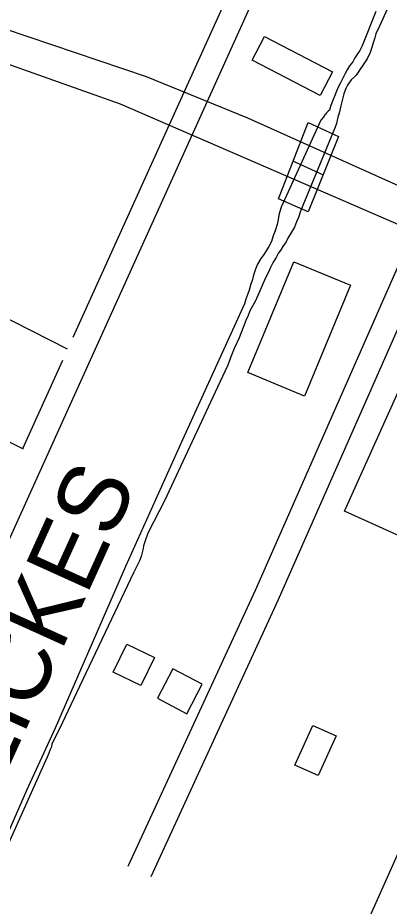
# Model space of a CAD drawing. Extents: x 3677843 to 3715951, y 511991 to 537744.
# Drawn here: x 3703871 to 3704317, y 532656 to 533726 of the extents above; entities that cross this region are included whole.
import ezdxf

# ---------------------------------------------------------------- set-up
doc = ezdxf.new("R2010")
doc.units = 0
for name, color, linetype in [('V-BLDG-OTLN', 7, 'Continuous'), ('V-BRDG-OTLN', 7, 'Continuous'), ('V-RIVR-IDEN', 7, 'Continuous'), ('V-ROAD-CNTR', 7, 'Continuous'), ('V-TOPO-SHOR', 7, 'Continuous')]:
    doc.layers.add(name, color=color, linetype=linetype)

msp = doc.modelspace()

# ---------------------------------------------------------------- linework, layer by layer
at = {"layer": 'V-BLDG-OTLN'}
for points in [[(3704167.4, 533703.4), (3704249.1, 533660.6), (3704234.3, 533632.2), (3704152.6, 533675)], [(3704147.2, 533298.6), (3704202.7, 533432.1), (3704270.9, 533403.7), (3704215.4, 533270.3)], [(3704263.6, 533131.6), (3704339.9, 533301), (3704410.8, 533269.1), (3704334.5, 533099.6)], [(3704035.2, 532955.5), (3704018.8, 532921.8), (3703985.5, 532938), (3704001.9, 532971.7)], [(3704074.1, 532887.9), (3704092.6, 532923.3), (3704057.2, 532941.9), (3704038.6, 532906.5)], [(3704253.4, 532861.2), (3704232, 532813.3), (3704203.9, 532825.8), (3704225.3, 532873.8)]]:
    msp.add_lwpolyline(points, close=True, dxfattribs=at)
at = {"layer": 'V-BRDG-OTLN'}
msp.add_lwpolyline([(3704219.9, 533599.8), (3704256.5, 533582.9), (3704219.7, 533492.1), (3704184.1, 533507.8)], close=True, dxfattribs=at)
msp.add_lwpolyline([(3704202.1, 533553.3), (3704204.6, 533552.1), (3704237.8, 533536.7)], dxfattribs=at)
at = {"layer": 'V-ROAD-CNTR'}
for points in [[(3703754.8, 532865), (3704146.3, 533730.2), (3704529.3, 534583.7), (3704771.4, 535129), (3704793.7, 535177.9)], [(3704003.6, 532704.4), (3704156.6, 533036.7), (3704330.3, 533431.1), (3704391.9, 533551.9), (3704657.9, 534141.3), (3704893.6, 534659), (3705070.9, 535053.4)], [(3704030.9, 532691.9), (3704184, 533024.4), (3704357.4, 533418.3), (3704418.9, 533538.9), (3704685.2, 534129), (3704921, 534646.6), (3705098.2, 535041.1)], [(3705330, 534936.4), (3705296.1, 534860.9), (3704918, 534018.2), (3704527.9, 533167.6), (3704231.8, 532504.7), (3704117.8, 532244.3)], [(3703937.3, 533341.1), (3704119, 533742.5), (3704153.6, 533819.7)], [(3703930.6, 533326.7), (3703777.5, 533404.7), (3703527, 533545), (3703453, 533587.3), (3703449.3, 533589.9), (3703445.7, 533592.7), (3703442.3, 533595.6), (3703439.1, 533598.7), (3703435.9, 533602), (3703433, 533605.4), (3703430.2, 533609), (3703427.6, 533612.7), (3703425.2, 533616.5), (3703423, 533620.4), (3703420.9, 533624.5), (3703419.1, 533628.6), (3703417.4, 533632.8), (3703416, 533637.1), (3703414.8, 533641.4), (3703413.8, 533645.8), (3703413, 533650.3), (3703412.4, 533654.7), (3703418.3, 533741.5), (3703418.5, 533746.1)], [(3706282.8, 532648.1), (3706224.2, 532672.4), (3705942.6, 532799.4), (3704990, 533226.2), (3704147.5, 533604.8), (3704025.6, 533654.7), (3703854.8, 533712.6)], [(3706119.7, 532674.6), (3705556.8, 532927.2), (3704530.5, 533388.9), (3703994.3, 533621.7), (3703838.9, 533676.9)], [(3703876.7, 533207.2), (3703924.9, 533313.7)], [(3703793.4, 533249.1), (3703877.3, 533207)]]:
    msp.add_lwpolyline(points, dxfattribs=at)
at = {"layer": 'V-TOPO-SHOR'}
for points in [[(3704315.1, 533737.2), (3704305.5, 533715.7), (3704301.3, 533706.4), (3704300, 533701.6), (3704298.2, 533695.5), (3704296.4, 533689.9), (3704294.3, 533684.1), (3704290.7, 533676.4), (3704277.6, 533656.7), (3704275.5, 533654.8), (3704271.5, 533651), (3704268.6, 533647.3), (3704267.1, 533644.6), (3704265.5, 533641.5), (3704264.5, 533638.5), (3704262.9, 533634.3), (3704261.6, 533629.5), (3704260.3, 533624.7), (3704259.1, 533619.7), (3704257.8, 533614.6), (3704257, 533610.9), (3704255.7, 533606.1), (3704254.9, 533602.4), (3704253.9, 533598.7), (3704252.4, 533594.2), (3704210.5, 533493.1), (3704208.2, 533485.4), (3704205.8, 533480.1), (3704203.5, 533473.7), (3704199.8, 533467.6), (3704195.6, 533460.4), (3704193.3, 533455.9), (3704189.4, 533450.6), (3704186.5, 533445.8), (3704184.4, 533442.9), (3704181.2, 533437.3), (3704177.8, 533431.4), (3704174.5, 533425.3), (3704172.1, 533419.7), (3704168.7, 533412.8), (3704156.5, 533385.1), (3704149.7, 533373.1), (3704147.6, 533367.3), (3704145, 533361.2), (3704141.6, 533352.9), (3704136.7, 533340.4), (3704131, 533327.7), (3704126.8, 533317.6), (3704123.4, 533307.7), (3704113.8, 533287), (3704047.3, 533144.4), (3704027.2, 533105.3), (3704023.9, 533096), (3704022, 533090.2), (3704021.3, 533087), (3704020.3, 533081.9), (3704019, 533077.2), (3704016.9, 533072.1), (3704013.5, 533064.9), (3704010.1, 533058.5), (3703944.9, 532920.5), (3703920.7, 532869.7), (3703912.9, 532854), (3703911.8, 532851.1), (3703911.1, 532847.9), (3703909.8, 532844.7), (3703907.9, 532840.2), (3703906.1, 532835.6), (3703901.9, 532826.6), (3703843.6, 532696.6)], [(3704301.3, 533733.3), (3704284.7, 533691.9), (3704281.9, 533686.4), (3704278.5, 533681.4), (3704275.9, 533677.7), (3704273.4, 533672.7), (3704269.7, 533667.8), (3704266.6, 533663), (3704263.8, 533658), (3704261.8, 533653.9), (3704258.4, 533646.8), (3704256.1, 533642.1), (3704253.8, 533637.3), (3704251.8, 533632.4), (3704250, 533627.4), (3704248.2, 533623.5), (3704246.6, 533619), (3704245.4, 533614.8), (3704244.1, 533613.3), (3704242, 533611.2), (3704240.7, 533609.8), (3704239.9, 533608.8), (3704237.9, 533605.9), (3704235.3, 533602.5)], [(3704235.3, 533602.5), (3704234.5, 533600.9), (3704233, 533598.3), (3704187.6, 533498), (3704185.8, 533492.5), (3704184.5, 533488), (3704183.8, 533482.8), (3704182.5, 533476.8), (3704180.2, 533469.2), (3704177.9, 533463.2), (3704175.6, 533456.6), (3704172.5, 533450.3), (3704169.4, 533445.4), (3704165.6, 533439.6), (3704163, 533435.9), (3704158.9, 533429.1), (3704156.6, 533423.3), (3704154, 533416), (3704153, 533410.8), (3704150.7, 533403.7), (3704148.9, 533398), (3704147.4, 533393.3), (3704145.1, 533387.2), (3704143.3, 533381.5), (3704068.9, 533217.8), (3704000.1, 533065.3), (3703915.8, 532870.5), (3703881.2, 532795.5), (3703837.8, 532697.1)]]:
    msp.add_lwpolyline(points, dxfattribs=at)

# ---------------------------------------------------------------- texts
at = {"layer": 'V-RIVR-IDEN'}
msp.add_text('EICKES', height=83, rotation=65.6235, dxfattribs=at).set_placement((3703846.3, 532793.1))

doc.saveas('drawing.dxf')
